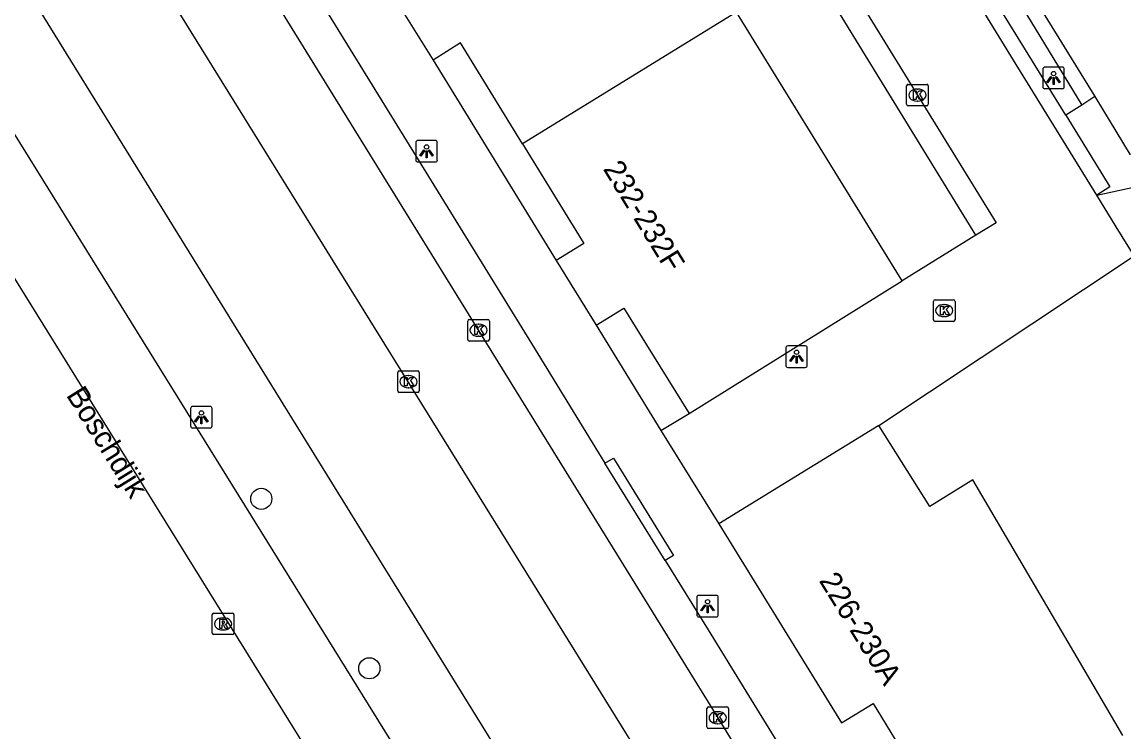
# Model space of a CAD drawing. Extents: x 160379 to 161131, y 383940 to 384849.
# Drawn here: x 160596.8 to 160647.9, y 384366.7 to 384399.6 of the extents above; entities that cross this region are included whole.
import ezdxf

# ---------------------------------------------------------------- set-up
doc = ezdxf.new("R2010")
doc.units = 0
for name, color, linetype in [('IMGEO_Boom', 7, 'Continuous'), ('IMGEO_Groenvoorziening', 7, 'Continuous'), ('IMGEO_Hek', 7, 'Continuous'), ('IMGEO_Kolk', 7, 'Continuous'), ('IMGEO_Lichtpunt', 7, 'Continuous'), ('IMGEO_Openbare_ruimte_label', 7, 'Continuous'), ('IMGEO_Pand', 7, 'Continuous'), ('IMGEO_Pand_nummerreeks', 7, 'Continuous'), ('IMGEO_Parkeervlak_open', 7, 'Continuous'), ('IMGEO_Rijbaan_lokaal_gesloten', 7, 'Continuous'), ('IMGEO_Rijbaan_lokaal_open', 7, 'Continuous'), ('IMGEO_Rioolput', 7, 'Continuous'), ('IMGEO_Voetpad_open', 7, 'Continuous')]:
    doc.layers.add(name, color=color, linetype=linetype)

msp = doc.modelspace()

# ---------------------------------------------------------------- linework, layer by layer
at = {"layer": 'IMGEO_Boom'}
for centre in [(160607.916, 384377.477), (160612.92, 384369.624)]:
    msp.add_circle(centre, 0.489, dxfattribs=at)
at = {"layer": 'IMGEO_Groenvoorziening'}
for points in [[(160632.747, 384418.284), (160633.302, 384416.464), (160645.921, 384395.725)], [(160632.828, 384418.332), (160646.521, 384396.113)], [(160646.521, 384396.113), (160645.921, 384395.725)], [(160646.521, 384396.113), (160648.162, 384393.415)], [(160645.921, 384395.725), (160645.184, 384395.247)]]:
    msp.add_lwpolyline(points, dxfattribs=at)
at = {"layer": 'IMGEO_Hek'}
for points in [[(160632.828, 384418.332), (160646.521, 384396.113)], [(160646.521, 384396.113), (160648.162, 384393.415)]]:
    msp.add_lwpolyline(points, dxfattribs=at)
at = {"layer": 'IMGEO_Kolk'}
for p, q in [((160637.808, 384395.757), (160637.808, 384396.609)), ((160637.883, 384396.683), (160638.735, 384396.683)), ((160638.296, 384396.463), (160638.321, 384396.463)), ((160638.809, 384396.609), (160638.809, 384395.757)), ((160638.319, 384395.903), (160638.294, 384395.903)), ((160638.735, 384395.683), (160637.883, 384395.683)), ((160639.048, 384385.775), (160639.048, 384386.627)), ((160639.123, 384386.701), (160639.975, 384386.701)), ((160640.049, 384386.627), (160640.049, 384385.775)), ((160639.536, 384386.481), (160639.561, 384386.481)), ((160617.478, 384384.863), (160617.478, 384385.715)), ((160617.553, 384385.789), (160618.405, 384385.789)), ((160618.479, 384385.715), (160618.479, 384384.863)), ((160639.975, 384385.701), (160639.123, 384385.701)), ((160639.559, 384385.921), (160639.534, 384385.921)), ((160617.966, 384385.569), (160617.991, 384385.569)), ((160618.405, 384384.789), (160617.553, 384384.789)), ((160617.989, 384385.009), (160617.964, 384385.009)), ((160614.234, 384382.479), (160614.234, 384383.331)), ((160614.309, 384383.405), (160615.161, 384383.405)), ((160614.722, 384383.185), (160614.747, 384383.185)), ((160615.235, 384383.331), (160615.235, 384382.479)), ((160614.745, 384382.625), (160614.72, 384382.625)), ((160615.161, 384382.405), (160614.309, 384382.405)), ((160628.554, 384366.907), (160628.554, 384367.759)), ((160628.629, 384367.833), (160629.481, 384367.833)), ((160629.555, 384367.759), (160629.555, 384366.907)), ((160629.042, 384367.613), (160629.067, 384367.613)), ((160629.481, 384366.833), (160628.629, 384366.833)), ((160629.065, 384367.053), (160629.04, 384367.053))]:
    msp.add_line(p, q, dxfattribs=at)
for points in [[(160637.808, 384395.757), (160637.808, 384396.609)], [(160637.883, 384396.683), (160638.735, 384396.683)], [(160638.129, 384396.383), (160638.252, 384396.383), (160638.252, 384396.232), (160638.382, 384396.383), (160638.546, 384396.383), (160638.4, 384396.232), (160638.553, 384395.983), (160638.401, 384395.983), (160638.316, 384396.147), (160638.252, 384396.08), (160638.252, 384395.983), (160638.129, 384395.983), (160638.129, 384396.383)], [(160638.809, 384396.609), (160638.809, 384395.757)], [(160638.735, 384395.683), (160637.883, 384395.683)], [(160639.048, 384385.775), (160639.048, 384386.627)], [(160639.123, 384386.701), (160639.975, 384386.701)], [(160640.049, 384386.627), (160640.049, 384385.775)], [(160639.369, 384386.401), (160639.492, 384386.401), (160639.492, 384386.25), (160639.622, 384386.401), (160639.786, 384386.401), (160639.64, 384386.25), (160639.793, 384386.001), (160639.641, 384386.001), (160639.556, 384386.165), (160639.492, 384386.098), (160639.492, 384386.001), (160639.369, 384386.001), (160639.369, 384386.401)], [(160617.478, 384384.863), (160617.478, 384385.715)], [(160617.553, 384385.789), (160618.405, 384385.789)], [(160618.479, 384385.715), (160618.479, 384384.863)], [(160639.975, 384385.701), (160639.123, 384385.701)], [(160617.799, 384385.489), (160617.922, 384385.489), (160617.922, 384385.338), (160618.052, 384385.489), (160618.216, 384385.489), (160618.07, 384385.338), (160618.223, 384385.089), (160618.071, 384385.089), (160617.986, 384385.253), (160617.922, 384385.186), (160617.922, 384385.089), (160617.799, 384385.089), (160617.799, 384385.489)], [(160618.405, 384384.789), (160617.553, 384384.789)], [(160614.234, 384382.479), (160614.234, 384383.331)], [(160614.309, 384383.405), (160615.161, 384383.405)], [(160614.555, 384383.105), (160614.678, 384383.105), (160614.678, 384382.954), (160614.808, 384383.105), (160614.972, 384383.105), (160614.826, 384382.954), (160614.979, 384382.705), (160614.827, 384382.705), (160614.742, 384382.869), (160614.678, 384382.802), (160614.678, 384382.705), (160614.555, 384382.705), (160614.555, 384383.105)], [(160615.235, 384383.331), (160615.235, 384382.479)], [(160615.161, 384382.405), (160614.309, 384382.405)], [(160628.554, 384366.907), (160628.554, 384367.759)], [(160628.629, 384367.833), (160629.481, 384367.833)], [(160629.555, 384367.759), (160629.555, 384366.907)], [(160628.875, 384367.533), (160628.998, 384367.533), (160628.998, 384367.382), (160629.128, 384367.533), (160629.292, 384367.533), (160629.146, 384367.382), (160629.299, 384367.133), (160629.147, 384367.133), (160629.062, 384367.297), (160628.998, 384367.23), (160628.998, 384367.133), (160628.875, 384367.133), (160628.875, 384367.533)], [(160629.481, 384366.833), (160628.629, 384366.833)]]:
    msp.add_lwpolyline(points, dxfattribs=at)
for centre, start, end in [((160637.885, 384396.607), 91.552, 178.448), ((160637.885, 384396.607), 91.552, 178.448), ((160638.733, 384396.607), 1.552, 88.448), ((160638.733, 384396.607), 1.552, 88.448), ((160637.885, 384395.759), 181.552, 268.448), ((160637.885, 384395.759), 181.552, 268.448), ((160638.733, 384395.759), 271.552, 358.448), ((160638.733, 384395.759), 271.552, 358.448), ((160639.125, 384386.625), 91.552, 178.448), ((160639.125, 384386.625), 91.552, 178.448), ((160639.973, 384386.625), 1.552, 88.448), ((160639.973, 384386.625), 1.552, 88.448), ((160617.555, 384385.713), 91.552, 178.448), ((160617.555, 384385.713), 91.552, 178.448), ((160618.403, 384385.713), 1.552, 88.448), ((160618.403, 384385.713), 1.552, 88.448), ((160639.125, 384385.777), 181.552, 268.448), ((160639.125, 384385.777), 181.552, 268.448), ((160639.973, 384385.777), 271.552, 358.448), ((160639.973, 384385.777), 271.552, 358.448), ((160617.555, 384384.865), 181.552, 268.448), ((160617.555, 384384.865), 181.552, 268.448), ((160618.403, 384384.865), 271.552, 358.448), ((160618.403, 384384.865), 271.552, 358.448), ((160614.311, 384383.329), 91.552, 178.448), ((160614.311, 384383.329), 91.552, 178.448), ((160615.159, 384383.329), 1.552, 88.448), ((160615.159, 384383.329), 1.552, 88.448), ((160614.311, 384382.481), 181.552, 268.448), ((160614.311, 384382.481), 181.552, 268.448), ((160615.159, 384382.481), 271.552, 358.448), ((160615.159, 384382.481), 271.552, 358.448), ((160628.631, 384367.757), 91.552, 178.448), ((160628.631, 384367.757), 91.552, 178.448), ((160629.479, 384367.757), 1.552, 88.448), ((160629.479, 384367.757), 1.552, 88.448), ((160628.631, 384366.909), 181.552, 268.448), ((160628.631, 384366.909), 181.552, 268.448), ((160629.479, 384366.909), 271.552, 358.448), ((160629.479, 384366.909), 271.552, 358.448)]:
    msp.add_arc(centre, 0.0765, start, end, dxfattribs=at)
for centre, major_axis, ratio, start_param, end_param in [((160638.295, 384396.183), (-0.387, 0.002), 0.722429, 4.712389, 7.853982), ((160638.32, 384396.183), (-0.39, 0.002), 0.717154, 1.570796, 4.712389), ((160639.535, 384386.201), (-0.387, 0.002), 0.722429, 4.712389, 7.853982), ((160639.56, 384386.201), (-0.39, 0.002), 0.717154, 1.570796, 4.712389), ((160617.965, 384385.289), (-0.387, 0.002), 0.722429, 4.712389, 7.853982), ((160617.99, 384385.289), (-0.39, 0.002), 0.717154, 1.570796, 4.712389), ((160614.721, 384382.905), (-0.387, 0.002), 0.722429, 4.712389, 7.853982), ((160614.746, 384382.905), (-0.39, 0.002), 0.717154, 1.570796, 4.712389), ((160629.041, 384367.333), (-0.387, 0.002), 0.722429, 4.712389, 7.853982), ((160629.066, 384367.333), (-0.39, 0.002), 0.717154, 1.570796, 4.712389)]:
    msp.add_ellipse(centre, major_axis=major_axis, ratio=ratio, start_param=start_param, end_param=end_param, dxfattribs=at)
at = {"layer": 'IMGEO_Lichtpunt'}
for p, q in [((160644.113, 384397.384), (160644.113, 384396.577)), ((160644.113, 384397.384), (160644.113, 384396.577)), ((160645.015, 384397.479), (160644.207, 384397.479)), ((160645.015, 384397.479), (160644.207, 384397.479)), ((160645.109, 384396.577), (160645.109, 384397.384)), ((160645.109, 384396.577), (160645.109, 384397.384)), ((160644.207, 384396.483), (160645.015, 384396.483)), ((160644.207, 384396.483), (160645.015, 384396.483)), ((160615.073, 384393.987), (160615.073, 384393.18)), ((160615.073, 384393.987), (160615.073, 384393.18)), ((160615.975, 384394.082), (160615.167, 384394.082)), ((160615.975, 384394.082), (160615.167, 384394.082)), ((160616.069, 384393.18), (160616.069, 384393.987)), ((160616.069, 384393.18), (160616.069, 384393.987)), ((160615.167, 384393.086), (160615.975, 384393.086)), ((160615.167, 384393.086), (160615.975, 384393.086)), ((160632.208, 384384.469), (160632.208, 384383.662)), ((160632.208, 384384.469), (160632.208, 384383.662)), ((160633.11, 384384.564), (160632.302, 384384.564)), ((160633.11, 384384.564), (160632.302, 384384.564)), ((160633.204, 384383.662), (160633.204, 384384.469)), ((160633.204, 384383.662), (160633.204, 384384.469)), ((160632.302, 384383.568), (160633.11, 384383.568)), ((160632.302, 384383.568), (160633.11, 384383.568)), ((160604.642, 384381.66), (160604.642, 384380.853)), ((160604.642, 384381.66), (160604.642, 384380.853)), ((160605.544, 384381.755), (160604.736, 384381.755)), ((160605.544, 384381.755), (160604.736, 384381.755)), ((160605.638, 384380.853), (160605.638, 384381.66)), ((160605.638, 384380.853), (160605.638, 384381.66)), ((160604.736, 384380.759), (160605.544, 384380.759)), ((160604.736, 384380.759), (160605.544, 384380.759)), ((160628.086, 384372.907), (160628.086, 384372.1)), ((160628.086, 384372.907), (160628.086, 384372.1)), ((160628.988, 384373.002), (160628.18, 384373.002)), ((160628.988, 384373.002), (160628.18, 384373.002)), ((160629.082, 384372.1), (160629.082, 384372.907)), ((160629.082, 384372.1), (160629.082, 384372.907)), ((160628.18, 384372.006), (160628.988, 384372.006)), ((160628.18, 384372.006), (160628.988, 384372.006))]:
    msp.add_line(p, q, dxfattribs=at)
for points in [[(160644.487, 384397.048), (160644.526, 384397.02), (160644.338, 384396.758), (160644.3, 384396.785), (160644.487, 384397.048)], [(160644.589, 384397), (160644.636, 384397), (160644.636, 384396.678), (160644.589, 384396.678), (160644.589, 384397)], [(160644.699, 384397.02), (160644.737, 384397.047), (160644.924, 384396.785), (160644.885, 384396.757), (160644.699, 384397.02)], [(160615.447, 384393.651), (160615.486, 384393.623), (160615.298, 384393.361), (160615.26, 384393.388), (160615.447, 384393.651)], [(160615.549, 384393.603), (160615.596, 384393.603), (160615.596, 384393.281), (160615.549, 384393.281), (160615.549, 384393.603)], [(160615.659, 384393.623), (160615.697, 384393.65), (160615.884, 384393.388), (160615.845, 384393.36), (160615.659, 384393.623)], [(160632.582, 384384.133), (160632.621, 384384.105), (160632.433, 384383.843), (160632.395, 384383.87), (160632.582, 384384.133)], [(160632.684, 384384.085), (160632.731, 384384.085), (160632.731, 384383.763), (160632.684, 384383.763), (160632.684, 384384.085)], [(160632.794, 384384.105), (160632.832, 384384.132), (160633.019, 384383.87), (160632.98, 384383.842), (160632.794, 384384.105)], [(160605.016, 384381.324), (160605.055, 384381.296), (160604.867, 384381.034), (160604.829, 384381.061), (160605.016, 384381.324)], [(160605.118, 384381.276), (160605.165, 384381.276), (160605.165, 384380.954), (160605.118, 384380.954), (160605.118, 384381.276)], [(160605.228, 384381.296), (160605.266, 384381.323), (160605.453, 384381.061), (160605.414, 384381.033), (160605.228, 384381.296)], [(160628.46, 384372.571), (160628.499, 384372.543), (160628.311, 384372.281), (160628.273, 384372.308), (160628.46, 384372.571)], [(160628.562, 384372.523), (160628.609, 384372.523), (160628.609, 384372.201), (160628.562, 384372.201), (160628.562, 384372.523)], [(160628.672, 384372.543), (160628.71, 384372.57), (160628.897, 384372.308), (160628.858, 384372.28), (160628.672, 384372.543)]]:
    msp.add_lwpolyline(points, dxfattribs=at)
for centre in [(160644.612, 384397.182), (160615.572, 384393.785), (160632.707, 384384.267), (160605.141, 384381.458), (160628.585, 384372.705)]:
    msp.add_circle(centre, 0.0994, dxfattribs=at)
for centre, start, end in [((160644.207, 384397.384), 90, 180), ((160644.207, 384397.384), 90, 180), ((160645.015, 384397.384), 0, 90), ((160645.015, 384397.384), 0, 90), ((160644.207, 384396.577), 180, 270), ((160644.207, 384396.577), 180, 270), ((160645.015, 384396.577), 270, 0), ((160645.015, 384396.577), 270, 360), ((160615.167, 384393.987), 90, 180), ((160615.167, 384393.987), 90, 180), ((160615.975, 384393.987), 0, 90), ((160615.975, 384393.987), 0, 90), ((160615.167, 384393.18), 180, 270), ((160615.167, 384393.18), 180, 270), ((160615.975, 384393.18), 270, 0), ((160615.975, 384393.18), 270, 360), ((160632.302, 384384.469), 90, 180), ((160632.302, 384384.469), 90, 180), ((160633.11, 384384.469), 0, 90), ((160633.11, 384384.469), 0, 90), ((160632.302, 384383.662), 180, 270), ((160632.302, 384383.662), 180, 270), ((160633.11, 384383.662), 270, 0), ((160633.11, 384383.662), 270, 360), ((160604.736, 384381.66), 90, 180), ((160604.736, 384381.66), 90, 180), ((160605.544, 384381.66), 0, 90), ((160605.544, 384381.66), 0, 90), ((160604.736, 384380.853), 180, 270), ((160604.736, 384380.853), 180, 270), ((160605.544, 384380.853), 270, 0), ((160605.544, 384380.853), 270, 360), ((160628.18, 384372.907), 90, 180), ((160628.18, 384372.907), 90, 180), ((160628.988, 384372.907), 0, 90), ((160628.988, 384372.907), 0, 90), ((160628.18, 384372.1), 180, 270), ((160628.18, 384372.1), 180, 270), ((160628.988, 384372.1), 270, 0), ((160628.988, 384372.1), 270, 360)]:
    msp.add_arc(centre, 0.0946, start, end, dxfattribs=at)
at = {"layer": 'IMGEO_Pand'}
for points in [[(160614.025, 384400.782), (160615.87, 384397.81)], [(160629.92, 384400.031), (160620.015, 384393.93)], [(160637.594, 384387.572), (160629.92, 384400.031)], [(160620.015, 384393.93), (160617.144, 384398.601), (160615.87, 384397.81)], [(160620.015, 384393.93), (160622.857, 384389.305), (160621.581, 384388.516)], [(160621.581, 384388.516), (160623.431, 384385.527)], [(160627.734, 384381.424), (160637.594, 384387.572)], [(160623.431, 384385.527), (160624.707, 384386.316), (160625.76, 384384.607), (160627.734, 384381.424)], [(160636.514, 384380.871), (160629.108, 384376.319)], [(160647.827, 384366.514), (160645.708, 384370.122), (160640.874, 384378.352), (160638.874, 384377.118), (160636.514, 384380.871)], [(160629.108, 384376.319), (160634.786, 384367.095), (160636.256, 384367.993), (160637.465, 384366.015), (160636.009, 384365.125), (160638.642, 384360.849)]]:
    msp.add_lwpolyline(points, dxfattribs=at)
at = {"layer": 'IMGEO_Parkeervlak_open'}
msp.add_lwpolyline([(160628.974, 384349.493), (160620.816, 384362.648), (160596.919, 384401.325)], dxfattribs=at)
at = {"layer": 'IMGEO_Rijbaan_lokaal_gesloten'}
for points in [[(160635.054, 384325.513), (160590.004, 384398.14), (160582.508, 384410.224), (160574.505, 384423.164), (160548.855, 384464.222)], [(160558.242, 384455.966), (160562.533, 384449.098), (160618.594, 384358.706), (160638.069, 384327.324)]]:
    msp.add_lwpolyline(points, dxfattribs=at)
at = {"layer": 'IMGEO_Rijbaan_lokaal_open'}
for points in [[(160646.617, 384391.545), (160642.764, 384397.81), (160641.557, 384399.772), (160641.242, 384400.285), (160627.993, 384421.826), (160623.179, 384429.653)], [(160618.989, 384427.545), (160641.95, 384390.271), (160641.011, 384389.692)], [(160639.777, 384349.891), (160628.948, 384367.536), (160604.906, 384406.482)], [(160601.021, 384404.979), (160625.537, 384365.419), (160636.3, 384347.93), (160636.696, 384346.986)], [(160648.342, 384388.741), (160647.515, 384390.085), (160646.617, 384391.545)], [(160641.011, 384389.692), (160637.594, 384387.572)], [(160636.514, 384380.871), (160648.342, 384388.741)], [(160626.428, 384380.641), (160627.734, 384381.424)], [(160626.428, 384380.641), (160629.108, 384376.319)]]:
    msp.add_lwpolyline(points, dxfattribs=at)
at = {"layer": 'IMGEO_Rioolput'}
for p, q in [((160605.645, 384371.257), (160605.645, 384372.109)), ((160605.72, 384372.183), (160606.572, 384372.183)), ((160606.133, 384371.963), (160606.158, 384371.963)), ((160606.646, 384372.109), (160606.646, 384371.257)), ((160606.156, 384371.403), (160606.131, 384371.403)), ((160606.572, 384371.183), (160605.72, 384371.183))]:
    msp.add_line(p, q, dxfattribs=at)
for points in [[(160605.645, 384371.257), (160605.645, 384372.109)], [(160605.72, 384372.183), (160606.572, 384372.183)], [(160606.234, 384371.881), (160605.982, 384371.883), (160605.982, 384371.483)], [(160606.646, 384372.109), (160606.646, 384371.257)], [(160605.982, 384371.483), (160606.106, 384371.483), (160606.106, 384371.645), (160606.117, 384371.645)], [(160606.16, 384371.802), (160606.106, 384371.802), (160606.106, 384371.721)], [(160606.106, 384371.721), (160606.158, 384371.721)], [(160606.164, 384371.616), (160606.235, 384371.483), (160606.375, 384371.483), (160606.31, 384371.609)], [(160606.572, 384371.183), (160605.72, 384371.183)]]:
    msp.add_lwpolyline(points, dxfattribs=at)
for centre, radius, start, end in [((160605.722, 384372.107), 0.0765, 91.552, 178.448), ((160605.722, 384372.107), 0.0765, 91.552, 178.448), ((160606.233, 384371.771), 0.109, 350.3612, 89.416), ((160606.57, 384372.107), 0.0765, 1.552, 88.448), ((160606.57, 384372.107), 0.0765, 1.552, 88.448), ((160606.116, 384371.592), 0.0533, 26.0293, 88.6989), ((160606.142, 384371.91), 0.19, 274.7715, 282.9687), ((160606.166, 384371.706), 0.0964, 77.0061, 93.1865), ((160606.18, 384371.763), 0.0378, 276.6634, 79.6772), ((160606.231, 384371.771), 0.112, 277.5842, 350.9817), ((160606.215, 384371.556), 0.108, 29.5134, 73.7905), ((160605.722, 384371.259), 0.0765, 181.552, 268.448), ((160605.722, 384371.259), 0.0765, 181.552, 268.448), ((160606.57, 384371.259), 0.0765, 271.552, 358.448), ((160606.57, 384371.259), 0.0765, 271.552, 358.448)]:
    msp.add_arc(centre, radius, start, end, dxfattribs=at)
for centre, major_axis, ratio, start_param, end_param in [((160606.132, 384371.683), (-0.387, 0.002), 0.722429, 4.712389, 7.853982), ((160606.157, 384371.683), (-0.39, 0.002), 0.717154, 1.570796, 4.712389)]:
    msp.add_ellipse(centre, major_axis=major_axis, ratio=ratio, start_param=start_param, end_param=end_param, dxfattribs=at)
at = {"layer": 'IMGEO_Voetpad_open'}
for points in [[(160641.011, 384389.692), (160618.115, 384427.004)], [(160645.184, 384395.247), (160631.453, 384417.513), (160632.747, 384418.284)], [(160607.83, 384405.124), (160620.428, 384384.671), (160623.83, 384379.131)], [(160615.87, 384397.81), (160621.581, 384388.516)], [(160645.184, 384395.247), (160647.221, 384391.934), (160646.617, 384391.545)], [(160646.617, 384391.545), (160650.024, 384392.294), (160655.699, 384393.135), (160656.362, 384393.491)], [(160623.431, 384385.527), (160626.428, 384380.641)], [(160623.83, 384379.131), (160624.229, 384379.353), (160627.008, 384374.858), (160626.626, 384374.614)], [(160626.626, 384374.614), (160623.83, 384379.131)], [(160626.626, 384374.614), (160628.611, 384371.407), (160630.486, 384368.367), (160639.872, 384353.122)]]:
    msp.add_lwpolyline(points, dxfattribs=at)

# ---------------------------------------------------------------- texts
at = {"layer": 'IMGEO_Openbare_ruimte_label'}
msp.add_text('Boschdijk', height=1, rotation=301.8778, dxfattribs=at).set_placement((160598.853, 384382.284))
at = {"layer": 'IMGEO_Pand_nummerreeks'}
for s, rotation, p in [('232-232F', 301.6729, (160623.722, 384392.764)), ('226-230A', 301.7818, (160633.725, 384373.685))]:
    msp.add_text(s, height=1, rotation=rotation, dxfattribs=at).set_placement(p)

doc.saveas('drawing.dxf')
